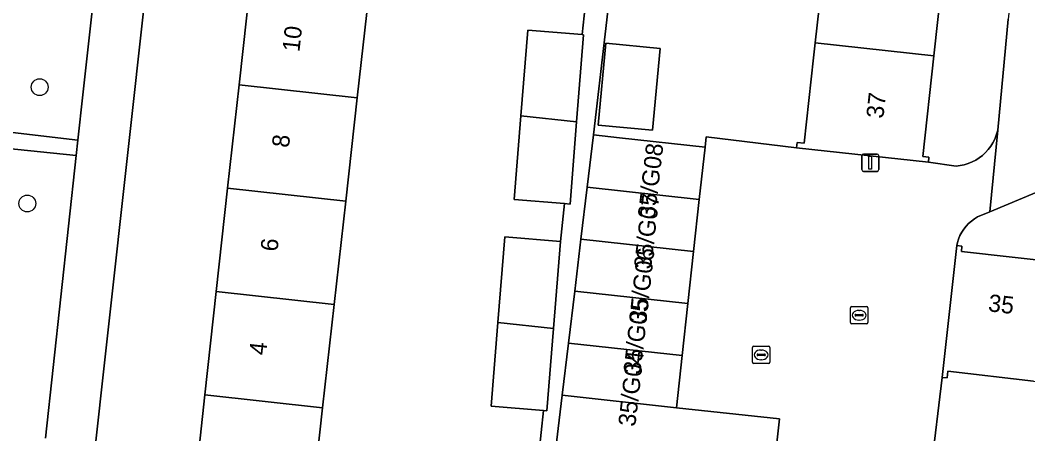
# Model space of a CAD drawing. Extents: x 162026 to 163502, y 387295 to 388169.
# Drawn here: x 162729.2 to 162787.7, y 387391.8 to 387415.8 of the extents above; entities that cross this region are included whole.
import ezdxf

# ---------------------------------------------------------------- set-up
doc = ezdxf.new("R2010")
doc.units = 0
for name, color, linetype in [('IMGEO_Boom', 7, 'Continuous'), ('IMGEO_Erf', 7, 'Continuous'), ('IMGEO_Groenvoorziening', 7, 'Continuous'), ('IMGEO_Kolk', 7, 'Continuous'), ('IMGEO_Lichtmast', 7, 'Continuous'), ('IMGEO_Pand', 7, 'Continuous'), ('IMGEO_Pand_nummerreeks', 7, 'Continuous'), ('IMGEO_Parkeervlak_open', 7, 'Continuous'), ('IMGEO_Rioolput', 7, 'Continuous'), ('IMGEO_Voetpad_open', 7, 'Continuous')]:
    doc.layers.add(name, color=color, linetype=linetype)

msp = doc.modelspace()

# ---------------------------------------------------------------- linework, layer by layer
at = {"layer": 'IMGEO_Boom'}
for centre in [(162730.344, 387411.943), (162729.626, 387405.191)]:
    msp.add_circle(centre, 0.489, dxfattribs=at)
at = {"layer": 'IMGEO_Erf'}
for points in [[(162744.554, 387436.102), (162745.213, 387442.106), (162745.872, 387448.11), (162746.531, 387454.114), (162747.19, 387460.117), (162747.831, 387465.952), (162747.534, 387465.985), (162747.567, 387466.287), (162742.164, 387466.905), (162736.514, 387417.605), (162733.293, 387388.606), (162738.83, 387387.991), (162738.873, 387388.382), (162739.309, 387388.334), (162739.939, 387394.075), (162740.598, 387400.078), (162741.258, 387406.082), (162741.917, 387412.086), (162742.576, 387418.09), (162743.235, 387424.094), (162743.894, 387430.098)], [(162778.709, 387444.488), (162779.378, 387450.481), (162780.046, 387456.475), (162780.698, 387462.324), (162780.3, 387462.367), (162780.332, 387462.665), (162768.681, 387463.956), (162768.54, 387462.687), (162767.203, 387450.7), (162765.867, 387438.715), (162764.531, 387426.729), (162762.489, 387409.168), (162764.002, 387409.002), (162768.972, 387408.457), (162769.043, 387409.061), (162774.287, 387408.43), (162774.32, 387408.729), (162774.718, 387408.686), (162775.272, 387413.656), (162775.369, 387414.525), (162776.037, 387420.517), (162776.705, 387426.51), (162777.373, 387432.503), (162778.041, 387438.496)], [(162766.371, 387414.189), (162765.916, 387409.444), (162762.76, 387409.747), (162763.215, 387414.492)]]:
    msp.add_lwpolyline(points, close=True, dxfattribs=at)
for points in [[(162753.47, 387453.352), (162752.801, 387447.35), (162752.131, 387441.347), (162751.461, 387435.344), (162750.791, 387429.341), (162750.121, 387423.338), (162749.451, 387417.335), (162748.781, 387411.332), (162748.111, 387405.329), (162747.441, 387399.327), (162746.771, 387393.325), (162746.12, 387387.494)], [(162782.918, 387419.759), (162782.258, 387413.766), (162781.616, 387407.928), (162781.973, 387407.889), (162781.94, 387407.587), (162783.549, 387407.362), (162783.787, 387407.39), (162784.021, 387407.44), (162784.249, 387407.51), (162784.471, 387407.601), (162784.684, 387407.711), (162784.885, 387407.839), (162785.075, 387407.985), (162785.251, 387408.147), (162785.412, 387408.325), (162785.556, 387408.516), (162785.682, 387408.719), (162785.79, 387408.932), (162785.878, 387409.155), (162785.947, 387409.384), (162785.963, 387409.454), (162786.571, 387415.884)], [(162759.328, 387390.608), (162759.587, 387393.169), (162756.554, 387393.411), (162756.943, 387398.284), (162757.34, 387403.245), (162760.582, 387402.986), (162760.811, 387405.183), (162757.894, 387405.416), (162758.283, 387410.288), (162758.68, 387415.25), (162761.836, 387414.998), (162762.065, 387417.196)], [(162788.231, 387405.846), (162785.515, 387404.713), (162784.791, 387404.411), (162784.607, 387404.298), (162784.433, 387404.169), (162784.272, 387404.025), (162784.125, 387403.867), (162783.992, 387403.696), (162783.874, 387403.515), (162783.774, 387403.323), (162783.691, 387403.124), (162783.626, 387402.917), (162783.586, 387402.741), (162783.89, 387402.707), (162783.857, 387402.411), (162789.561, 387401.757)], [(162788.045, 387394.881), (162783.077, 387395.454), (162783.032, 387395.056), (162782.733, 387395.089), (162782.103, 387389.783), (162781.558, 387384.813), (162781.385, 387383.234), (162782.882, 387383.066), (162783.179, 387385.993), (162787.703, 387385.535), (162792.869, 387385.011)]]:
    msp.add_lwpolyline(points, dxfattribs=at)
at = {"layer": 'IMGEO_Groenvoorziening'}
for points in [[(162729.507, 387430.806), (162727.576, 387413.505), (162727.104, 387409.502), (162732.563, 387408.874), (162732.85, 387411.503), (162734.461, 387425.97)], [(162732.466, 387407.983), (162726.99, 387408.542), (162725.573, 387396.105), (162725.233, 387392.054)], [(162730.676, 387391.571), (162732.466, 387407.983)]]:
    msp.add_lwpolyline(points, dxfattribs=at)
at = {"layer": 'IMGEO_Kolk'}
for p, q in [((162777.494, 387399.201), (162778.346, 387399.201)), ((162777.419, 387398.275), (162777.419, 387399.127)), ((162777.678, 387398.695), (162777.678, 387398.707)), ((162778.116, 387398.658), (162777.718, 387398.658)), ((162777.721, 387398.744), (162778.119, 387398.744)), ((162777.907, 387398.981), (162777.932, 387398.981)), ((162778.162, 387398.707), (162778.162, 387398.695)), ((162778.42, 387399.127), (162778.42, 387398.275)), ((162778.346, 387398.201), (162777.494, 387398.201)), ((162777.93, 387398.421), (162777.905, 387398.421))]:
    msp.add_line(p, q, dxfattribs=at)
for points in [[(162777.494, 387399.201), (162778.346, 387399.201)], [(162777.419, 387398.275), (162777.419, 387399.127)], [(162778.42, 387399.127), (162778.42, 387398.275)], [(162778.346, 387398.201), (162777.494, 387398.201)]]:
    msp.add_lwpolyline(points, dxfattribs=at)
for centre, radius, start, end in [((162777.496, 387399.125), 0.0765, 91.55205, 178.44795), ((162777.496, 387399.125), 0.0765, 91.55205, 178.44795), ((162778.344, 387399.125), 0.0765, 1.55205, 88.44795), ((162778.344, 387399.125), 0.0765, 1.55205, 88.44795), ((162777.718, 387398.704), 0.0403, 85.87752, 175.75265), ((162777.715, 387398.694), 0.0366, 178.93798, 274.71019), ((162778.119, 387398.701), 0.043, 264.86636, 352.45326), ((162778.123, 387398.706), 0.0386, 1.73085, 96.63898), ((162777.496, 387398.277), 0.0765, 181.55205, 268.44795), ((162777.496, 387398.277), 0.0765, 181.55205, 268.44795), ((162778.344, 387398.277), 0.0765, 271.55205, 358.44795), ((162778.344, 387398.277), 0.0765, 271.55205, 358.44795)]:
    msp.add_arc(centre, radius, start, end, dxfattribs=at)
for centre, major_axis, ratio, start_param, end_param in [((162777.906, 387398.701), (-0.387, 0.002), 0.722429, 4.712389, 7.853982), ((162777.931, 387398.701), (-0.39, 0.002), 0.717154, 1.570796, 4.712389)]:
    msp.add_ellipse(centre, major_axis=major_axis, ratio=ratio, start_param=start_param, end_param=end_param, dxfattribs=at)
at = {"layer": 'IMGEO_Lichtmast'}
for p, q in [((162778.167, 387408.057), (162778.957, 387408.057)), ((162778.957, 387408.057), (162778.167, 387408.057)), ((162778.067, 387407.157), (162778.067, 387407.957)), ((162778.067, 387407.957), (162778.067, 387407.157)), ((162779.057, 387407.957), (162779.057, 387407.157)), ((162779.057, 387407.157), (162779.057, 387407.957)), ((162778.957, 387407.057), (162778.167, 387407.057)), ((162778.167, 387407.057), (162778.957, 387407.057))]:
    msp.add_line(p, q, dxfattribs=at)
msp.add_lwpolyline([(162778.487, 387407.932), (162778.637, 387407.932), (162778.637, 387407.182), (162778.487, 387407.182), (162778.487, 387407.932)], dxfattribs=at)
for centre, start, end in [((162778.167, 387407.957), 90, 180), ((162778.167, 387407.957), 90, 180), ((162778.957, 387407.957), 0, 90), ((162778.957, 387407.957), 360, 90), ((162778.167, 387407.157), 180, 270), ((162778.167, 387407.157), 180, 270), ((162778.957, 387407.157), 270, 0), ((162778.957, 387407.157), 270, 0)]:
    msp.add_arc(centre, 0.1, start, end, dxfattribs=at)
at = {"layer": 'IMGEO_Pand'}
for points in [[(162782.918, 387419.759), (162776.037, 387420.517), (162775.369, 387414.525), (162782.258, 387413.766)], [(162741.917, 387412.086), (162748.781, 387411.332), (162749.451, 387417.335), (162742.576, 387418.09)], [(162761.922, 387414.991), (162761.836, 387414.998), (162758.68, 387415.25), (162758.283, 387410.288), (162761.518, 387409.933)], [(162766.371, 387414.189), (162763.215, 387414.492), (162762.76, 387409.747), (162765.916, 387409.444)], [(162781.94, 387407.587), (162781.973, 387407.889), (162781.616, 387407.928), (162782.258, 387413.766), (162775.369, 387414.525), (162775.272, 387413.656), (162774.718, 387408.686), (162774.32, 387408.729), (162774.287, 387408.43)], [(162741.258, 387406.082), (162748.111, 387405.329), (162748.781, 387411.332), (162741.917, 387412.086)], [(162761.518, 387409.933), (162758.283, 387410.288), (162757.894, 387405.416), (162760.811, 387405.183), (162761.136, 387405.157)], [(162762.128, 387406.146), (162768.64, 387405.431), (162768.972, 387408.457), (162764.002, 387409.002), (162762.489, 387409.168)], [(162740.598, 387400.078), (162747.441, 387399.327), (162748.111, 387405.329), (162741.258, 387406.082)], [(162761.767, 387403.125), (162768.308, 387402.407), (162768.64, 387405.431), (162762.128, 387406.146)], [(162760.582, 387402.986), (162757.34, 387403.245), (162756.943, 387398.284), (162760.178, 387397.929)], [(162761.407, 387400.104), (162767.976, 387399.383), (162768.308, 387402.407), (162761.767, 387403.125)], [(162783.032, 387395.056), (162783.077, 387395.454), (162788.045, 387394.881), (162788.764, 387394.798), (162789.561, 387401.757), (162783.857, 387402.411), (162783.89, 387402.707), (162783.586, 387402.741), (162782.733, 387395.089)], [(162739.939, 387394.075), (162746.771, 387393.325), (162747.441, 387399.327), (162740.598, 387400.078)], [(162761.046, 387397.082), (162767.644, 387396.358), (162767.976, 387399.383), (162761.407, 387400.104)], [(162760.178, 387397.929), (162756.943, 387398.284), (162756.554, 387393.411), (162759.587, 387393.169), (162759.796, 387393.152)], [(162760.685, 387394.061), (162767.312, 387393.333), (162767.644, 387396.358), (162761.046, 387397.082)], [(162743.801, 387387.445), (162746.484, 387387.151), (162746.517, 387387.45), (162746.12, 387387.494), (162746.771, 387393.325), (162739.939, 387394.075), (162739.309, 387388.334), (162738.873, 387388.382), (162738.83, 387387.991)], [(162773.286, 387392.678), (162767.312, 387393.333), (162760.685, 387394.061), (162759.681, 387385.655), (162772.357, 387384.241), (162773.077, 387390.771)]]:
    msp.add_lwpolyline(points, close=True, dxfattribs=at)
at = {"layer": 'IMGEO_Parkeervlak_open'}
msp.add_lwpolyline([(162782.103, 387389.783), (162782.733, 387395.089), (162783.586, 387402.741), (162783.626, 387402.917), (162783.691, 387403.124), (162783.774, 387403.323), (162783.874, 387403.515), (162783.992, 387403.696), (162784.125, 387403.867), (162784.272, 387404.025), (162784.433, 387404.169), (162784.607, 387404.298), (162784.791, 387404.411), (162785.515, 387404.713), (162785.963, 387409.454), (162785.947, 387409.384), (162785.878, 387409.155), (162785.79, 387408.932), (162785.682, 387408.719), (162785.556, 387408.516), (162785.412, 387408.325), (162785.251, 387408.147), (162785.075, 387407.985), (162784.885, 387407.839), (162784.684, 387407.711), (162784.471, 387407.601), (162784.249, 387407.51), (162784.021, 387407.44), (162783.787, 387407.39), (162783.549, 387407.362), (162781.94, 387407.587), (162774.287, 387408.43), (162769.043, 387409.061), (162768.972, 387408.457), (162768.64, 387405.431), (162768.308, 387402.407), (162767.976, 387399.383), (162767.644, 387396.358), (162767.312, 387393.333), (162773.286, 387392.678), (162773.077, 387390.771)], dxfattribs=at)
at = {"layer": 'IMGEO_Rioolput'}
for p, q in [((162771.806, 387396.9), (162772.658, 387396.9)), ((162771.731, 387395.974), (162771.731, 387396.826)), ((162771.99, 387396.394), (162771.99, 387396.406)), ((162772.428, 387396.357), (162772.03, 387396.357)), ((162772.033, 387396.443), (162772.431, 387396.443)), ((162772.219, 387396.68), (162772.244, 387396.68)), ((162772.474, 387396.406), (162772.474, 387396.394)), ((162772.732, 387396.826), (162772.732, 387395.974)), ((162772.658, 387395.9), (162771.806, 387395.9)), ((162772.242, 387396.12), (162772.217, 387396.12))]:
    msp.add_line(p, q, dxfattribs=at)
for points in [[(162771.806, 387396.9), (162772.658, 387396.9)], [(162771.731, 387395.974), (162771.731, 387396.826)], [(162772.732, 387396.826), (162772.732, 387395.974)], [(162772.658, 387395.9), (162771.806, 387395.9)]]:
    msp.add_lwpolyline(points, dxfattribs=at)
for centre, radius, start, end in [((162771.808, 387396.824), 0.0765, 91.55205, 178.44795), ((162771.808, 387396.824), 0.0765, 91.55205, 178.44795), ((162772.656, 387396.824), 0.0765, 1.55205, 88.44795), ((162772.656, 387396.824), 0.0765, 1.55205, 88.44795), ((162772.03, 387396.403), 0.0403, 85.87752, 175.75265), ((162772.027, 387396.393), 0.0366, 178.93798, 274.71019), ((162772.431, 387396.4), 0.043, 264.86636, 352.45326), ((162772.435, 387396.405), 0.0386, 1.73085, 96.63898), ((162771.808, 387395.976), 0.0765, 181.55205, 268.44795), ((162771.808, 387395.976), 0.0765, 181.55205, 268.44795), ((162772.656, 387395.976), 0.0765, 271.55205, 358.44795), ((162772.656, 387395.976), 0.0765, 271.55205, 358.44795)]:
    msp.add_arc(centre, radius, start, end, dxfattribs=at)
for centre, major_axis, ratio, start_param, end_param in [((162772.218, 387396.4), (-0.387, 0.002), 0.722429, 4.712389, 7.853982), ((162772.243, 387396.4), (-0.39, 0.002), 0.717154, 1.570796, 4.712389)]:
    msp.add_ellipse(centre, major_axis=major_axis, ratio=ratio, start_param=start_param, end_param=end_param, dxfattribs=at)
at = {"layer": 'IMGEO_Voetpad_open'}
for points in [[(162794.307, 387483.632), (162791.869, 387462.826), (162791.7, 387461.387), (162790.875, 387454.347), (162786.571, 387415.884), (162785.963, 387409.454), (162785.515, 387404.713), (162788.231, 387405.846), (162850.466, 387398.828), (162855.084, 387398.307), (162864.906, 387397.224), (162869.528, 387396.658)], [(162792.559, 387381.951), (162787.353, 387382.479), (162782.868, 387382.933), (162782.882, 387383.066), (162781.385, 387383.234), (162778.378, 387383.569), (162775.37, 387383.905), (162772.357, 387384.241), (162759.681, 387385.655), (162760.685, 387394.061), (162761.046, 387397.082), (162761.407, 387400.104), (162761.767, 387403.125), (162762.128, 387406.146), (162762.489, 387409.168), (162764.531, 387426.729), (162765.867, 387438.715), (162767.203, 387450.7), (162768.54, 387462.687), (162768.681, 387463.956), (162780.332, 387462.665), (162783.016, 387462.369), (162787.985, 387461.822)], [(162725.233, 387392.054), (162725.573, 387396.105), (162726.99, 387408.542), (162732.466, 387407.983), (162732.563, 387408.874), (162727.104, 387409.502), (162727.576, 387413.505), (162729.507, 387430.806)], [(162734.998, 387430.194), (162734.461, 387425.97), (162732.85, 387411.503), (162732.563, 387408.874), (162732.466, 387407.983), (162730.676, 387391.571)], [(162730.304, 387361.699), (162730.968, 387367.678), (162733.121, 387387.059), (162733.293, 387388.606), (162736.514, 387417.605)], [(162762.065, 387417.196), (162761.836, 387414.998), (162761.922, 387414.991), (162761.518, 387409.933), (162761.136, 387405.157), (162760.811, 387405.183), (162760.582, 387402.986), (162760.178, 387397.929), (162759.796, 387393.152), (162759.587, 387393.169), (162759.328, 387390.608)]]:
    msp.add_lwpolyline(points, dxfattribs=at)

# ---------------------------------------------------------------- texts
at = {"layer": 'IMGEO_Pand_nummerreeks'}
for s, rotation, p in [('10', 83.73436, (162745.423, 387413.965)), ('37', 83.72039, (162779.319, 387410.094)), ('8', 83.73436, (162744.812, 387408.399)), ('35/G08', 83.38095, (162766.054, 387404.271)), ('35/G07', 83.38095, (162765.831, 387401.34)), ('6', 83.73436, (162744.15, 387402.371)), ('35/G06', 83.38095, (162765.545, 387398.198)), ('35', 353.46316, (162785.375, 387398.936)), ('35/G05', 83.38095, (162765.217, 387395.233)), ('4', 83.73436, (162743.489, 387396.348)), ('35/G04', 83.38095, (162764.921, 387392.205))]:
    msp.add_text(s, height=1, rotation=rotation, dxfattribs=at).set_placement(p)

doc.saveas('drawing.dxf')
